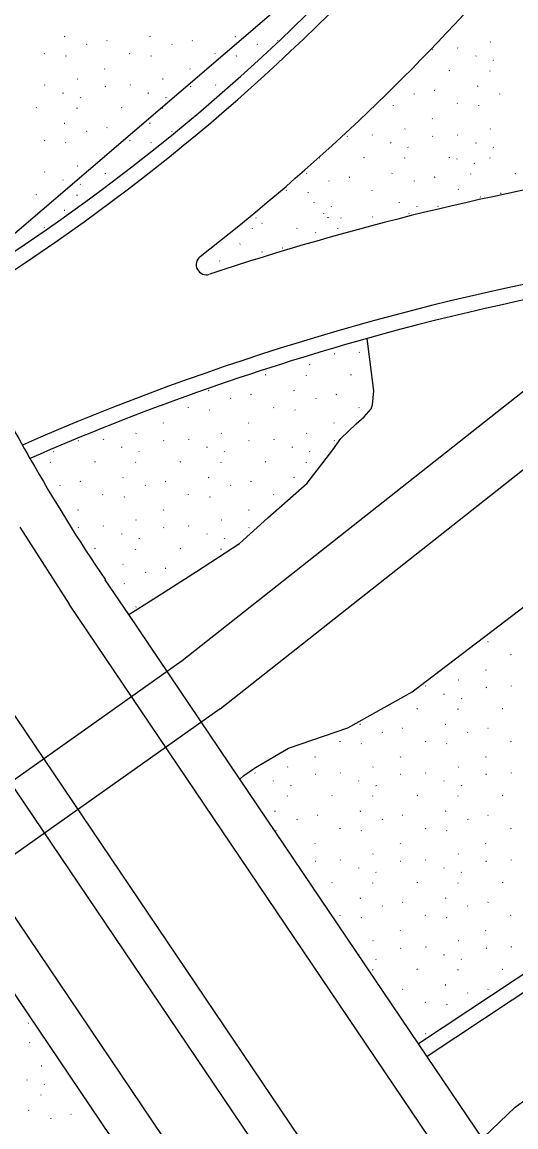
# Model space of a CAD drawing. Extents: x 419396 to 421519, y 4453567 to 4456767.
# Drawn here: x 420930.5 to 420978.7, y 4455060.1 to 4455168 of the extents above; entities that cross this region are included whole.
import ezdxf

# ---------------------------------------------------------------- set-up
doc = ezdxf.new("R2010")
doc.units = 0
for name, color, linetype in [('0_DÜZENLEME_1', 7, 'Continuous'), ('0_KADASTRO', 7, 'Continuous'), ('Level 22', 7, 'Continuous'), ('Level 41', 7, 'Continuous'), ('Level 62', 7, 'Continuous')]:
    doc.layers.add(name, color=color, linetype=linetype)

msp = doc.modelspace()

# ---------------------------------------------------------------- linework, layer by layer
at = {"layer": '0_DÜZENLEME_1'}
for p, q in [((420917, 4455084.98), (420946.11, 4455105.6)), ((420949.83, 4455100.89), (420920.33, 4455079.99))]:
    msp.add_line(p, q, dxfattribs=at)
for points in [[(420946.11, 4455105.6), (421021.22, 4455164.92)], [(420949.83, 4455100.89), (421023.1, 4455158.76)]]:
    msp.add_lwpolyline(points, dxfattribs=at)
at = {"layer": '0_KADASTRO'}
msp.add_lwpolyline([(421128.22, 4455437.47), (421062.99, 4455307.75), (421022.21, 4455249.63), (420981.54, 4455191.66), (420919.09, 4455138.16), (420909.42, 4455143.05), (420905.84, 4455146.04), (420901.44, 4455149.95), (420897.85, 4455154.52), (420894.91, 4455159.74), (420892.3, 4455165.12), (420890.51, 4455172.62), (420889.85, 4455182.58), (420910.45, 4455560.12)], dxfattribs=at)
at = {"layer": 'Level 22'}
for p, q in [((420978.63, 4455061.99), (420996.44, 4455075.06)), ((420963.48, 4455047.53), (420978.63, 4455061.99))]:
    msp.add_line(p, q, dxfattribs=at)
at = {"layer": 'Level 41'}
for p, q in [((420934.67, 4455166.56), (420934.62, 4455166.54)), ((420936.78, 4455165.81), (420936.81, 4455165.77)), ((420938.81, 4455166.16), (420938.76, 4455166.14)), ((420943, 4455166.56), (420942.95, 4455166.54)), ((420945.12, 4455165.81), (420945.14, 4455165.77)), ((420947.14, 4455166.16), (420947.09, 4455166.14)), ((420951.33, 4455166.56), (420951.29, 4455166.54)), ((420953.45, 4455165.81), (420953.48, 4455165.77)), ((420955.47, 4455166.16), (420955.43, 4455166.14)), ((420976.23, 4455166.03), (420976.19, 4455166)), ((420932.65, 4455164.91), (420932.68, 4455164.87)), ((420934.74, 4455164.69), (420934.77, 4455164.64)), ((420940.98, 4455164.91), (420941.01, 4455164.87)), ((420943.07, 4455164.69), (420943.1, 4455164.64)), ((420949.31, 4455164.91), (420949.34, 4455164.87)), ((420951.4, 4455164.69), (420951.43, 4455164.64)), ((420970.6, 4455165.3), (420970.56, 4455165.27)), ((420973.01, 4455165.46), (420973.04, 4455165.42)), ((420974.81, 4455164.63), (420974.82, 4455164.68)), ((420976.48, 4455164.25), (420976.51, 4455164.2)), ((420935.92, 4455162.4), (420935.88, 4455162.38)), ((420938.54, 4455163.41), (420938.57, 4455163.37)), ((420944.26, 4455162.4), (420944.21, 4455162.38)), ((420946.88, 4455163.41), (420946.91, 4455163.37)), ((420972.21, 4455163.23), (420972.17, 4455163.21)), ((420976.18, 4455163.16), (420976.19, 4455163.21)), ((420932.7, 4455161.83), (420932.73, 4455161.79)), ((420938.63, 4455161.67), (420938.58, 4455161.65)), ((420941.04, 4455161.83), (420941.06, 4455161.79)), ((420946.96, 4455161.67), (420946.91, 4455161.65)), ((420949.37, 4455161.83), (420949.4, 4455161.79)), ((420970.79, 4455161.3), (420970.74, 4455161.28)), ((420974.98, 4455161.7), (420974.93, 4455161.68)), ((420934.5, 4455161), (420934.51, 4455161.06)), ((420936.18, 4455160.62), (420936.2, 4455160.58)), ((420942.83, 4455161), (420942.84, 4455161.06)), ((420944.51, 4455160.62), (420944.54, 4455160.58)), ((420968.76, 4455160.95), (420968.79, 4455160.91)), ((420977.09, 4455160.95), (420977.12, 4455160.91)), ((420931.9, 4455159.61), (420931.86, 4455159.58)), ((420935.87, 4455159.53), (420935.88, 4455159.58)), ((420940.24, 4455159.61), (420940.19, 4455159.58)), ((420944.2, 4455159.53), (420944.21, 4455159.58)), ((420966.71, 4455159.83), (420966.74, 4455159.78)), ((420972.96, 4455160.05), (420972.99, 4455160)), ((420975.05, 4455159.83), (420975.07, 4455159.78)), ((420934.67, 4455158.07), (420934.62, 4455158.05)), ((420943, 4455158.07), (420942.95, 4455158.05)), ((420970.52, 4455158.55), (420970.55, 4455158.51)), ((420936.78, 4455157.32), (420936.81, 4455157.28)), ((420938.81, 4455157.68), (420938.76, 4455157.65)), ((420945.12, 4455157.32), (420945.14, 4455157.28)), ((420967.9, 4455157.54), (420967.85, 4455157.52)), ((420976.23, 4455157.54), (420976.19, 4455157.52)), ((420932.65, 4455156.42), (420932.68, 4455156.38)), ((420934.74, 4455156.2), (420934.77, 4455156.16)), ((420940.98, 4455156.42), (420941.01, 4455156.38)), ((420943.07, 4455156.2), (420943.1, 4455156.16)), ((420962.27, 4455156.81), (420962.22, 4455156.79)), ((420964.68, 4455156.97), (420964.71, 4455156.93)), ((420966.48, 4455156.14), (420966.49, 4455156.19)), ((420970.6, 4455156.81), (420970.56, 4455156.79)), ((420973.01, 4455156.97), (420973.04, 4455156.93)), ((420974.81, 4455156.14), (420974.82, 4455156.19)), ((420938.54, 4455154.92), (420938.57, 4455154.88)), ((420968.15, 4455155.76), (420968.18, 4455155.71)), ((420976.48, 4455155.76), (420976.51, 4455155.71)), ((420935.92, 4455153.91), (420935.88, 4455153.89)), ((420959.51, 4455154.67), (420959.52, 4455154.72)), ((420963.88, 4455154.74), (420963.83, 4455154.72)), ((420967.85, 4455154.67), (420967.85, 4455154.72)), ((420972.21, 4455154.74), (420972.17, 4455154.72)), ((420972.95, 4455154.57), (420972.96, 4455154.62)), ((420974.62, 4455154.19), (420974.65, 4455154.14)), ((420976.18, 4455154.67), (420976.19, 4455154.72)), ((420932.7, 4455153.34), (420932.73, 4455153.3)), ((420938.63, 4455153.18), (420938.58, 4455153.16)), ((420958.31, 4455153.21), (420958.27, 4455153.19)), ((420962.45, 4455152.81), (420962.41, 4455152.79)), ((420966.64, 4455153.21), (420966.6, 4455153.19)), ((420970.79, 4455152.81), (420970.74, 4455152.79)), ((420974.32, 4455153.1), (420974.32, 4455153.15)), ((420978.68, 4455153.17), (420978.64, 4455153.15)), ((420934.5, 4455152.52), (420934.51, 4455152.57)), ((420936.18, 4455152.13), (420936.2, 4455152.09)), ((420960.43, 4455152.46), (420960.46, 4455152.42)), ((420968.76, 4455152.46), (420968.79, 4455152.42)), ((420973.11, 4455151.64), (420973.07, 4455151.62)), ((420931.9, 4455151.12), (420931.86, 4455151.09)), ((420935.87, 4455151.04), (420935.88, 4455151.09)), ((420956.29, 4455151.56), (420956.32, 4455151.52)), ((420958.38, 4455151.34), (420958.41, 4455151.29)), ((420964.63, 4455151.56), (420964.65, 4455151.52)), ((420975.23, 4455150.89), (420975.26, 4455150.85)), ((420977.26, 4455151.24), (420977.21, 4455151.22)), ((420934.67, 4455149.58), (420934.62, 4455149.56)), ((420959.01, 4455150.34), (420959.02, 4455150.39)), ((420960.68, 4455149.95), (420960.71, 4455149.91)), ((420967.34, 4455150.34), (420967.35, 4455150.39)), ((420969.02, 4455149.95), (420969.04, 4455149.91)), ((420971.09, 4455149.99), (420971.12, 4455149.94)), ((420953.3, 4455148.84), (420953.33, 4455148.8)), ((420959.96, 4455149.23), (420959.96, 4455149.28)), ((420960.38, 4455148.86), (420960.38, 4455148.91)), ((420961.63, 4455148.84), (420961.66, 4455148.8)), ((420964.74, 4455148.94), (420964.7, 4455148.91)), ((420968.29, 4455149.23), (420968.3, 4455149.28)), ((420932.65, 4455147.93), (420932.68, 4455147.89)), ((420952.99, 4455147.76), (420953, 4455147.81)), ((420953.94, 4455148.32), (420953.89, 4455148.3)), ((420957.36, 4455147.83), (420957.31, 4455147.81)), ((420959.18, 4455147.4), (420959.13, 4455147.38)), ((420961.32, 4455147.76), (420961.33, 4455147.81)), ((420951.79, 4455146.3), (420951.74, 4455146.27)), ((420953.91, 4455145.55), (420953.93, 4455145.5)), ((420955.93, 4455145.9), (420955.88, 4455145.88)), ((420949.77, 4455144.64), (420949.8, 4455144.6)), ((420961.01, 4455135.58), (420960.96, 4455135.56)), ((420963.41, 4455135.74), (420963.44, 4455135.7)), ((420958.56, 4455134.53), (420958.58, 4455134.49)), ((420954.28, 4455133.52), (420954.24, 4455133.49)), ((420958.25, 4455133.44), (420958.26, 4455133.49)), ((420962.62, 4455133.52), (420962.57, 4455133.49)), ((420948.72, 4455131.98), (420948.67, 4455131.96)), ((420950.83, 4455131.23), (420950.86, 4455131.19)), ((420952.86, 4455131.59), (420952.81, 4455131.56)), ((420957.05, 4455131.98), (420957, 4455131.96)), ((420959.16, 4455131.23), (420959.19, 4455131.19)), ((420961.19, 4455131.59), (420961.14, 4455131.56)), ((420946.7, 4455130.33), (420946.72, 4455130.29)), ((420948.79, 4455130.11), (420948.81, 4455130.07)), ((420955.03, 4455130.33), (420955.06, 4455130.29)), ((420957.12, 4455130.11), (420957.15, 4455130.07)), ((420963.36, 4455130.33), (420963.39, 4455130.29)), ((420944.26, 4455128.84), (420944.29, 4455128.79)), ((420952.59, 4455128.84), (420952.62, 4455128.79)), ((420960.92, 4455128.84), (420960.95, 4455128.79)), ((420936.01, 4455127.09), (420935.96, 4455127.07)), ((420938.42, 4455127.26), (420938.45, 4455127.21)), ((420941.64, 4455127.82), (420941.59, 4455127.8)), ((420944.34, 4455127.09), (420944.3, 4455127.07)), ((420946.75, 4455127.26), (420946.78, 4455127.21)), ((420949.97, 4455127.82), (420949.92, 4455127.8)), ((420952.67, 4455127.09), (420952.63, 4455127.07)), ((420955.08, 4455127.26), (420955.11, 4455127.21)), ((420958.3, 4455127.82), (420958.26, 4455127.8)), ((420961.01, 4455127.09), (420960.96, 4455127.07)), ((420933.56, 4455126.04), (420933.59, 4455126)), ((420940.22, 4455126.43), (420940.23, 4455126.48)), ((420941.89, 4455126.04), (420941.92, 4455126)), ((420948.55, 4455126.43), (420948.56, 4455126.48)), ((420950.22, 4455126.04), (420950.25, 4455126)), ((420956.88, 4455126.43), (420956.89, 4455126.48)), ((420958.56, 4455126.04), (420958.58, 4455126)), ((420933.25, 4455124.95), (420933.26, 4455125)), ((420937.62, 4455125.03), (420937.57, 4455125)), ((420941.58, 4455124.95), (420941.59, 4455125)), ((420945.95, 4455125.03), (420945.9, 4455125)), ((420949.92, 4455124.95), (420949.92, 4455125)), ((420954.28, 4455125.03), (420954.24, 4455125)), ((420958.25, 4455124.95), (420958.26, 4455125)), ((420934.17, 4455122.75), (420934.19, 4455122.7)), ((420936.19, 4455123.1), (420936.15, 4455123.08)), ((420940.38, 4455123.49), (420940.34, 4455123.47)), ((420942.5, 4455122.75), (420942.53, 4455122.7)), ((420944.52, 4455123.1), (420944.48, 4455123.08)), ((420948.72, 4455123.49), (420948.67, 4455123.47)), ((420950.83, 4455122.75), (420950.86, 4455122.7)), ((420952.86, 4455123.1), (420952.81, 4455123.08)), ((420957.05, 4455123.49), (420957, 4455123.47)), ((420938.36, 4455121.84), (420938.39, 4455121.8)), ((420940.45, 4455121.62), (420940.48, 4455121.58)), ((420946.7, 4455121.84), (420946.72, 4455121.8)), ((420948.79, 4455121.62), (420948.81, 4455121.58)), ((420955.03, 4455121.84), (420955.06, 4455121.8)), ((420935.93, 4455120.35), (420935.96, 4455120.3)), ((420944.26, 4455120.35), (420944.29, 4455120.3)), ((420952.59, 4455120.35), (420952.62, 4455120.3)), ((420941.64, 4455119.33), (420941.59, 4455119.31)), ((420949.97, 4455119.33), (420949.92, 4455119.31)), ((420936.01, 4455118.6), (420935.96, 4455118.58)), ((420938.42, 4455118.77), (420938.45, 4455118.72)), ((420944.34, 4455118.6), (420944.3, 4455118.58)), ((420946.75, 4455118.77), (420946.78, 4455118.72)), ((420952.67, 4455118.6), (420952.63, 4455118.58)), ((420940.22, 4455117.94), (420940.23, 4455117.99)), ((420941.89, 4455117.55), (420941.92, 4455117.51)), ((420948.55, 4455117.94), (420948.56, 4455117.99)), ((420950.22, 4455117.55), (420950.25, 4455117.51)), ((420937.62, 4455116.54), (420937.57, 4455116.52)), ((420941.58, 4455116.46), (420941.59, 4455116.52)), ((420945.95, 4455116.54), (420945.9, 4455116.52)), ((420949.92, 4455116.46), (420949.92, 4455116.52)), ((420940.38, 4455115), (420940.34, 4455114.98)), ((420942.5, 4455114.26), (420942.53, 4455114.21)), ((420944.52, 4455114.61), (420944.48, 4455114.59)), ((420940.45, 4455113.13), (420940.48, 4455113.09)), ((420941.64, 4455110.84), (420941.59, 4455110.82)), ((420976, 4455107.47), (420975.95, 4455107.45)), ((420978.17, 4455106.22), (420978.2, 4455106.17)), ((420975.73, 4455104.72), (420975.76, 4455104.68)), ((420969.89, 4455103.14), (420969.92, 4455103.1)), ((420973.11, 4455103.71), (420973.07, 4455103.68)), ((420978.23, 4455103.14), (420978.25, 4455103.1)), ((420971.69, 4455102.31), (420971.7, 4455102.36)), ((420975.82, 4455102.98), (420975.77, 4455102.95)), ((420969.09, 4455100.91), (420969.05, 4455100.89)), ((420973.06, 4455100.84), (420973.07, 4455100.89)), ((420973.37, 4455101.93), (420973.39, 4455101.88)), ((420977.43, 4455100.91), (420977.38, 4455100.89)), ((420963.53, 4455099.38), (420963.48, 4455099.35)), ((420967.67, 4455098.98), (420967.62, 4455098.96)), ((420971.86, 4455099.38), (420971.81, 4455099.35)), ((420976, 4455098.98), (420975.95, 4455098.96)), ((420961.51, 4455097.73), (420961.53, 4455097.68)), ((420965.64, 4455098.63), (420965.67, 4455098.59)), ((420969.84, 4455097.73), (420969.87, 4455097.68)), ((420973.97, 4455098.63), (420974, 4455098.59)), ((420978.17, 4455097.73), (420978.2, 4455097.68)), ((420963.6, 4455097.51), (420963.62, 4455097.46)), ((420971.93, 4455097.51), (420971.96, 4455097.46)), ((420959.07, 4455096.23), (420959.1, 4455096.19)), ((420967.4, 4455096.23), (420967.43, 4455096.19)), ((420975.73, 4455096.23), (420975.76, 4455096.19)), ((420953.23, 4455094.65), (420953.26, 4455094.61)), ((420956.45, 4455095.22), (420956.4, 4455095.19)), ((420959.15, 4455094.49), (420959.11, 4455094.47)), ((420961.56, 4455094.65), (420961.59, 4455094.61)), ((420964.78, 4455095.22), (420964.73, 4455095.19)), ((420967.48, 4455094.49), (420967.44, 4455094.47)), ((420969.89, 4455094.65), (420969.92, 4455094.61)), ((420973.11, 4455095.22), (420973.07, 4455095.19)), ((420975.82, 4455094.49), (420975.77, 4455094.47)), ((420978.23, 4455094.65), (420978.25, 4455094.61)), ((420955.03, 4455093.82), (420955.04, 4455093.87)), ((420956.7, 4455093.44), (420956.73, 4455093.39)), ((420963.36, 4455093.82), (420963.37, 4455093.87)), ((420965.03, 4455093.44), (420965.06, 4455093.39)), ((420971.69, 4455093.82), (420971.7, 4455093.87)), ((420973.37, 4455093.44), (420973.39, 4455093.39)), ((420956.39, 4455092.35), (420956.4, 4455092.4)), ((420960.76, 4455092.42), (420960.72, 4455092.4)), ((420964.73, 4455092.35), (420964.73, 4455092.4)), ((420969.09, 4455092.42), (420969.05, 4455092.4)), ((420973.06, 4455092.35), (420973.07, 4455092.4)), ((420977.43, 4455092.42), (420977.38, 4455092.4)), ((420955.19, 4455090.89), (420955.15, 4455090.87)), ((420957.31, 4455090.14), (420957.34, 4455090.1)), ((420959.33, 4455090.49), (420959.29, 4455090.47)), ((420963.53, 4455090.89), (420963.48, 4455090.87)), ((420965.64, 4455090.14), (420965.67, 4455090.1)), ((420967.67, 4455090.49), (420967.62, 4455090.47)), ((420971.86, 4455090.89), (420971.81, 4455090.87)), ((420973.97, 4455090.14), (420974, 4455090.1)), ((420976, 4455090.49), (420975.95, 4455090.47)), ((420955.26, 4455089.02), (420955.29, 4455088.97)), ((420961.51, 4455089.24), (420961.53, 4455089.19)), ((420963.6, 4455089.02), (420963.62, 4455088.97)), ((420969.84, 4455089.24), (420969.87, 4455089.19)), ((420971.93, 4455089.02), (420971.96, 4455088.97)), ((420978.17, 4455089.24), (420978.2, 4455089.19)), ((420959.07, 4455087.74), (420959.1, 4455087.7)), ((420967.4, 4455087.74), (420967.43, 4455087.7)), ((420975.73, 4455087.74), (420975.76, 4455087.7)), ((420959.15, 4455086), (420959.11, 4455085.98)), ((420961.56, 4455086.16), (420961.59, 4455086.12)), ((420964.78, 4455086.73), (420964.73, 4455086.71)), ((420967.48, 4455086), (420967.44, 4455085.98)), ((420969.89, 4455086.16), (420969.92, 4455086.12)), ((420973.11, 4455086.73), (420973.07, 4455086.71)), ((420975.82, 4455086), (420975.77, 4455085.98)), ((420978.23, 4455086.16), (420978.25, 4455086.12)), ((420963.36, 4455085.33), (420963.37, 4455085.38)), ((420965.03, 4455084.95), (420965.06, 4455084.9)), ((420971.69, 4455085.33), (420971.7, 4455085.38)), ((420973.37, 4455084.95), (420973.39, 4455084.9)), ((420960.76, 4455083.93), (420960.72, 4455083.91)), ((420964.73, 4455083.86), (420964.73, 4455083.91)), ((420969.09, 4455083.93), (420969.05, 4455083.91)), ((420973.06, 4455083.86), (420973.07, 4455083.91)), ((420977.43, 4455083.93), (420977.38, 4455083.91)), ((420963.53, 4455082.4), (420963.48, 4455082.38)), ((420965.64, 4455081.65), (420965.67, 4455081.61)), ((420967.67, 4455082.01), (420967.62, 4455081.98)), ((420971.86, 4455082.4), (420971.81, 4455082.38)), ((420973.97, 4455081.65), (420974, 4455081.61)), ((420976, 4455082.01), (420975.95, 4455081.98)), ((420961.51, 4455080.75), (420961.53, 4455080.71)), ((420963.6, 4455080.53), (420963.62, 4455080.48)), ((420969.84, 4455080.75), (420969.87, 4455080.71)), ((420971.93, 4455080.53), (420971.96, 4455080.48)), ((420978.17, 4455080.75), (420978.2, 4455080.71)), ((420964.78, 4455078.24), (420964.73, 4455078.22)), ((420967.4, 4455079.25), (420967.43, 4455079.21)), ((420973.11, 4455078.24), (420973.07, 4455078.22)), ((420975.73, 4455079.25), (420975.76, 4455079.21)), ((420967.48, 4455077.51), (420967.44, 4455077.49)), ((420969.89, 4455077.67), (420969.92, 4455077.63)), ((420975.82, 4455077.51), (420975.77, 4455077.49)), ((420978.23, 4455077.67), (420978.25, 4455077.63)), ((420963.36, 4455076.85), (420963.37, 4455076.9)), ((420965.03, 4455076.46), (420965.06, 4455076.42)), ((420971.69, 4455076.84), (420971.7, 4455076.9)), ((420973.37, 4455076.46), (420973.39, 4455076.42)), ((420964.73, 4455075.37), (420964.73, 4455075.42)), ((420969.09, 4455075.45), (420969.05, 4455075.42)), ((420973.06, 4455075.37), (420973.07, 4455075.42)), ((420977.43, 4455075.45), (420977.38, 4455075.42)), ((420971.86, 4455073.91), (420971.81, 4455073.89)), ((420967.67, 4455073.52), (420967.62, 4455073.49)), ((420973.97, 4455073.16), (420974, 4455073.12)), ((420976, 4455073.52), (420975.95, 4455073.49)), ((420969.84, 4455072.26), (420969.87, 4455072.22)), ((420971.93, 4455072.04), (420971.96, 4455072)), ((420931.16, 4455070.17), (420931.11, 4455070.15)), ((420969.89, 4455069.18), (420969.92, 4455069.14)), ((420931.23, 4455068.3), (420931.25, 4455068.26)), ((420932.41, 4455066.01), (420932.36, 4455065.99)), ((420930.99, 4455064.62), (420931, 4455064.67)), ((420932.66, 4455064.23), (420932.69, 4455064.19)), ((420932.36, 4455063.15), (420932.36, 4455063.2)), ((420931.16, 4455061.69), (420931.11, 4455061.66)), ((420935.3, 4455061.29), (420935.25, 4455061.27)), ((420933.27, 4455060.94), (420933.3, 4455060.89))]:
    msp.add_line(p, q, dxfattribs=at)
at = {"layer": 'Level 62'}
for p, q in [((420964.85, 4455131.95), (420964.18, 4455137.06)), ((420964.71, 4455130.59), (420964.85, 4455131.95)), ((420964.85, 4455131.95), (420964.85, 4455131.95)), ((420963.9, 4455129.42), (420964.56, 4455130.21)), ((420964.56, 4455130.21), (420964.71, 4455130.59)), ((420964.56, 4455130.21), (420964.56, 4455130.21)), ((420964.71, 4455130.59), (420964.71, 4455130.59)), ((420963.12, 4455128.74), (420963.9, 4455129.42)), ((420963.9, 4455129.42), (420963.9, 4455129.42)), ((420961.6, 4455127.31), (420963.12, 4455128.74)), ((420963.12, 4455128.74), (420963.12, 4455128.74)), ((420960.82, 4455126.18), (420961.6, 4455127.31)), ((420961.6, 4455127.31), (420961.6, 4455127.31)), ((420958.32, 4455122.95), (420960.82, 4455126.18)), ((420960.82, 4455126.18), (420960.82, 4455126.18)), ((420954.5, 4455119.54), (420958.32, 4455122.95)), ((420958.32, 4455122.95), (420958.32, 4455122.95)), ((420951.71, 4455117.04), (420954.5, 4455119.54)), ((420954.5, 4455119.54), (420954.5, 4455119.54)), ((420930.27, 4455118.65), (420935.1, 4455111.11)), ((420947.51, 4455114.31), (420951.71, 4455117.04)), ((420951.71, 4455117.04), (420951.71, 4455117.04)), ((420968.57, 4455102.56), (420984.94, 4455115.05)), ((420943.28, 4455111.62), (420947.51, 4455114.31)), ((420947.51, 4455114.31), (420947.51, 4455114.31)), ((420940.91, 4455110.1), (420938.62, 4455113.49)), ((420974.71, 4455052.44), (420935.1, 4455111.11)), ((420940.91, 4455110.1), (420943.28, 4455111.62)), ((420943.28, 4455111.62), (420943.28, 4455111.62)), ((420940.91, 4455110.1), (420940.91, 4455110.1)), ((420951.75, 4455094.04), (420940.91, 4455110.1)), ((420966.01, 4455046.56), (420926.4, 4455105.23)), ((421022.27, 4455103.39), (420969.21, 4455068.18)), ((420962.7, 4455044.33), (420923.08, 4455102.99)), ((420962.29, 4455099.05), (420968.57, 4455102.56)), ((420968.57, 4455102.56), (420968.57, 4455102.56)), ((421023.1, 4455102.14), (420970.05, 4455066.94)), ((420956.89, 4455040.41), (420917.28, 4455099.08)), ((420956.52, 4455097.04), (420962.29, 4455099.05)), ((420969.21, 4455068.18), (420951.75, 4455094.04)), ((420928.05, 4455075.54), (420944.22, 4455051.59)), ((420980.75, 4455051.09), (420969.21, 4455068.18))]:
    msp.add_line(p, q, dxfattribs=at)
msp.add_lwpolyline([(420951.75, 4455094.04), (420952.15, 4455094.39), (420953.27, 4455095.17), (420956.52, 4455097.04)], dxfattribs=at)
for centre, radius, start, end in [((420819.9, 4455310.31), 198, 302.2723, 318.3096), ((420819.9, 4455310.31), 199.5, 302.2723, 318.3096), ((420819.9, 4455310.31), 209, 307.7589, 318.3096), ((421031.39, 4454896.27), 260.5, 89.2593, 108.482), ((421031.39, 4454896.27), 251.5, 85.679, 113.6444), ((421031.39, 4454896.27), 250, 93.1308, 105.5937), ((420948.49, 4455144.28), 1, 127.7589, 288.482), ((421090.5, 4455216.03), 183.25, 204.0514, 209.6603), ((421031.39, 4454896.27), 250, 105.5937, 113.6096), ((421090.5, 4455216.03), 183.25, 209.6603, 214.0256)]:
    msp.add_arc(centre, radius, start, end, dxfattribs=at)

doc.saveas('drawing.dxf')
